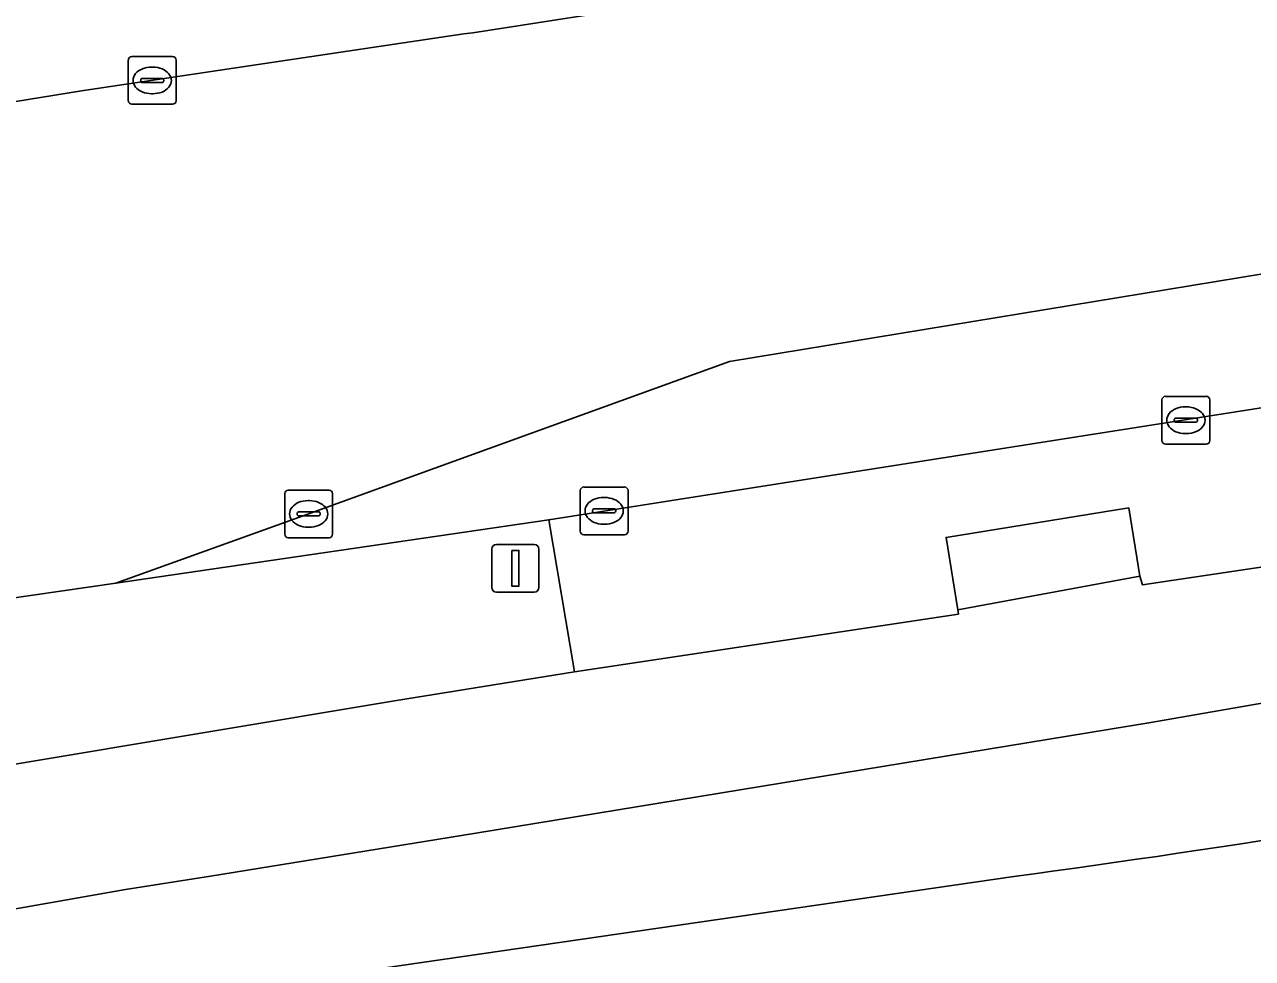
# Model space of a CAD drawing. Extents: x 160203 to 161530, y 379528 to 381797.
# Drawn here: x 160841.23 to 160866.95, y 380854.19 to 380873.75 of the extents above; entities that cross this region are included whole.
import ezdxf

# ---------------------------------------------------------------- set-up
doc = ezdxf.new("R2010")
doc.units = 0
for name, color, linetype in [('IMGEO_Berm_groen', 7, 'Continuous'), ('IMGEO_Kolk', 7, 'Continuous'), ('IMGEO_Lichtmast', 7, 'Continuous'), ('IMGEO_Loofbos', 7, 'Continuous'), ('IMGEO_OVBaan_gesloten', 7, 'Continuous'), ('IMGEO_Rijbaan_lokaal_gesloten', 7, 'Continuous'), ('IMGEO_Rijbaan_lokaal_open', 7, 'Continuous'), ('IMGEO_Voetpad_open', 7, 'Continuous')]:
    doc.layers.add(name, color=color, linetype=linetype)

msp = doc.modelspace()

# ---------------------------------------------------------------- linework, layer by layer
at = {"layer": 'IMGEO_Berm_groen'}
for points in [[(160836.785, 380871.445), (160842.422, 380872.358), (160850.431, 380873.554), (160850.617, 380873.574), (160853.309, 380873.997), (160853.241, 380874.489), (160858.654, 380875.323)], [(160832.996, 380856.914), (160848.977, 380859.584), (160852.745, 380860.193), (160852.208, 380863.376)], [(160852.208, 380863.376), (160843.137, 380862.051), (160840.237, 380861.627), (160833.585, 380860.776)]]:
    msp.add_lwpolyline(points, dxfattribs=at)
at = {"layer": 'IMGEO_Kolk'}
for p, q in [((160843.4, 380872.153), (160843.4, 380873.005)), ((160843.475, 380873.079), (160844.327, 380873.079)), ((160844.401, 380873.005), (160844.401, 380872.153)), ((160843.888, 380872.859), (160843.913, 380872.859)), ((160843.659, 380872.573), (160843.659, 380872.585)), ((160844.097, 380872.536), (160843.699, 380872.536)), ((160843.702, 380872.622), (160844.1, 380872.622)), ((160844.143, 380872.585), (160844.143, 380872.573)), ((160843.911, 380872.299), (160843.886, 380872.299)), ((160844.327, 380872.079), (160843.475, 380872.079)), ((160865.053, 380865.035), (160865.053, 380865.887)), ((160865.128, 380865.961), (160865.98, 380865.961)), ((160865.541, 380865.741), (160865.566, 380865.741)), ((160866.054, 380865.887), (160866.054, 380865.035)), ((160865.355, 380865.504), (160865.753, 380865.504)), ((160865.312, 380865.455), (160865.312, 380865.467)), ((160865.75, 380865.418), (160865.352, 380865.418)), ((160865.796, 380865.467), (160865.796, 380865.455)), ((160865.98, 380864.961), (160865.128, 380864.961)), ((160865.564, 380865.181), (160865.539, 380865.181)), ((160846.752, 380863.998), (160847.604, 380863.998)), ((160852.867, 380863.136), (160852.867, 380863.988)), ((160852.942, 380864.062), (160853.794, 380864.062)), ((160853.868, 380863.988), (160853.868, 380863.136)), ((160846.677, 380863.072), (160846.677, 380863.924)), ((160847.165, 380863.778), (160847.19, 380863.778)), ((160847.678, 380863.924), (160847.678, 380863.072)), ((160853.355, 380863.842), (160853.38, 380863.842)), ((160846.936, 380863.492), (160846.936, 380863.504)), ((160847.374, 380863.455), (160846.976, 380863.455)), ((160846.979, 380863.541), (160847.377, 380863.541)), ((160847.42, 380863.504), (160847.42, 380863.492)), ((160853.126, 380863.556), (160853.126, 380863.568)), ((160853.564, 380863.519), (160853.166, 380863.519)), ((160853.169, 380863.605), (160853.567, 380863.605)), ((160853.61, 380863.568), (160853.61, 380863.556)), ((160847.188, 380863.218), (160847.163, 380863.218)), ((160853.378, 380863.282), (160853.353, 380863.282)), ((160847.604, 380862.998), (160846.752, 380862.998)), ((160853.794, 380863.062), (160852.942, 380863.062))]:
    msp.add_line(p, q, dxfattribs=at)
for points in [[(160843.4, 380872.153), (160843.4, 380873.005)], [(160843.475, 380873.079), (160844.327, 380873.079)], [(160844.401, 380873.005), (160844.401, 380872.153)], [(160844.327, 380872.079), (160843.475, 380872.079)], [(160865.053, 380865.035), (160865.053, 380865.887)], [(160865.128, 380865.961), (160865.98, 380865.961)], [(160866.054, 380865.887), (160866.054, 380865.035)], [(160865.98, 380864.961), (160865.128, 380864.961)], [(160846.752, 380863.998), (160847.604, 380863.998)], [(160852.867, 380863.136), (160852.867, 380863.988)], [(160852.942, 380864.062), (160853.794, 380864.062)], [(160853.868, 380863.988), (160853.868, 380863.136)], [(160846.677, 380863.072), (160846.677, 380863.924)], [(160847.678, 380863.924), (160847.678, 380863.072)], [(160847.604, 380862.998), (160846.752, 380862.998)], [(160853.794, 380863.062), (160852.942, 380863.062)]]:
    msp.add_lwpolyline(points, dxfattribs=at)
for centre, radius, start, end in [((160843.477, 380873.003), 0.0765, 91.552, 178.448), ((160843.477, 380873.003), 0.0765, 91.552, 178.448), ((160844.325, 380873.003), 0.0765, 1.552, 88.448), ((160844.325, 380873.003), 0.0765, 1.552, 88.448), ((160843.699, 380872.582), 0.0403, 85.8775, 175.7526), ((160843.696, 380872.572), 0.0366, 178.938, 274.7102), ((160844.1, 380872.579), 0.043, 264.8664, 352.4533), ((160844.104, 380872.584), 0.0386, 1.7309, 96.639), ((160843.477, 380872.155), 0.0765, 181.552, 268.448), ((160843.477, 380872.155), 0.0765, 181.552, 268.448), ((160844.325, 380872.155), 0.0765, 271.552, 358.448), ((160844.325, 380872.155), 0.0765, 271.552, 358.448), ((160865.13, 380865.885), 0.0765, 91.552, 178.448), ((160865.13, 380865.885), 0.0765, 91.552, 178.448), ((160865.978, 380865.885), 0.0765, 1.552, 88.448), ((160865.978, 380865.885), 0.0765, 1.552, 88.448), ((160865.352, 380865.464), 0.0403, 85.8775, 175.7526), ((160865.757, 380865.466), 0.0386, 1.7309, 96.639), ((160865.349, 380865.454), 0.0366, 178.938, 274.7102), ((160865.753, 380865.461), 0.043, 264.8664, 352.4533), ((160865.13, 380865.037), 0.0765, 181.552, 268.448), ((160865.13, 380865.037), 0.0765, 181.552, 268.448), ((160865.978, 380865.037), 0.0765, 271.552, 358.448), ((160865.978, 380865.037), 0.0765, 271.552, 358.448), ((160846.754, 380863.922), 0.0765, 91.552, 178.448), ((160846.754, 380863.922), 0.0765, 91.552, 178.448), ((160847.602, 380863.922), 0.0765, 1.552, 88.448), ((160847.602, 380863.922), 0.0765, 1.552, 88.448), ((160852.944, 380863.986), 0.0765, 91.552, 178.448), ((160852.944, 380863.986), 0.0765, 91.552, 178.448), ((160853.792, 380863.986), 0.0765, 1.552, 88.448), ((160853.792, 380863.986), 0.0765, 1.552, 88.448), ((160846.976, 380863.501), 0.0403, 85.8775, 175.7526), ((160846.973, 380863.491), 0.0366, 178.938, 274.7102), ((160847.377, 380863.498), 0.043, 264.8664, 352.4533), ((160847.381, 380863.503), 0.0386, 1.7309, 96.639), ((160853.166, 380863.565), 0.0403, 85.8775, 175.7526), ((160853.163, 380863.555), 0.0366, 178.938, 274.7102), ((160853.567, 380863.562), 0.043, 264.8664, 352.4533), ((160853.571, 380863.567), 0.0386, 1.7309, 96.639), ((160846.754, 380863.074), 0.0765, 181.552, 268.448), ((160846.754, 380863.074), 0.0765, 181.552, 268.448), ((160847.602, 380863.074), 0.0765, 271.552, 358.448), ((160847.602, 380863.074), 0.0765, 271.552, 358.448), ((160852.944, 380863.138), 0.0765, 181.552, 268.448), ((160852.944, 380863.138), 0.0765, 181.552, 268.448), ((160853.792, 380863.138), 0.0765, 271.552, 358.448), ((160853.792, 380863.138), 0.0765, 271.552, 358.448)]:
    msp.add_arc(centre, radius, start, end, dxfattribs=at)
for centre, major_axis, ratio, start_param, end_param in [((160843.887, 380872.579), (-0.387, 0.002), 0.722429, 4.712389, 7.853982), ((160843.912, 380872.579), (-0.39, 0.002), 0.717154, 1.570796, 4.712389), ((160865.54, 380865.461), (-0.387, 0.002), 0.722429, 4.712389, 7.853982), ((160865.565, 380865.461), (-0.39, 0.002), 0.717154, 1.570796, 4.712389), ((160847.164, 380863.498), (-0.387, 0.002), 0.722429, 4.712389, 7.853982), ((160847.189, 380863.498), (-0.39, 0.002), 0.717154, 1.570796, 4.712389), ((160853.354, 380863.562), (-0.387, 0.002), 0.722429, 4.712389, 7.853982), ((160853.379, 380863.562), (-0.39, 0.002), 0.717154, 1.570796, 4.712389)]:
    msp.add_ellipse(centre, major_axis=major_axis, ratio=ratio, start_param=start_param, end_param=end_param, dxfattribs=at)
at = {"layer": 'IMGEO_Lichtmast'}
for p, q in [((160851.012, 380861.96), (160851.012, 380862.76)), ((160851.012, 380862.76), (160851.012, 380861.96)), ((160851.112, 380862.86), (160851.902, 380862.86)), ((160851.902, 380862.86), (160851.112, 380862.86)), ((160852.002, 380862.76), (160852.002, 380861.96)), ((160852.002, 380861.96), (160852.002, 380862.76)), ((160851.902, 380861.86), (160851.112, 380861.86)), ((160851.112, 380861.86), (160851.902, 380861.86))]:
    msp.add_line(p, q, dxfattribs=at)
msp.add_lwpolyline([(160851.432, 380862.735), (160851.582, 380862.735), (160851.582, 380861.985), (160851.432, 380861.985), (160851.432, 380862.735)], dxfattribs=at)
for centre, start, end in [((160851.112, 380862.76), 90, 180), ((160851.112, 380862.76), 90, 180), ((160851.902, 380862.76), 0, 90), ((160851.902, 380862.76), 360, 90), ((160851.112, 380861.96), 180, 270), ((160851.112, 380861.96), 180, 270), ((160851.902, 380861.96), 270, 0), ((160851.902, 380861.96), 270, 0)]:
    msp.add_arc(centre, 0.1, start, end, dxfattribs=at)
at = {"layer": 'IMGEO_Loofbos'}
msp.add_lwpolyline([(160861.948, 380855.9), (160840.46, 380852.779), (160836.799, 380851.88)], dxfattribs=at)
msp.add_arc((160819.646, 381165.88), 312.853, 277.77094, 282.85648, dxfattribs=at)
at = {"layer": 'IMGEO_OVBaan_gesloten'}
msp.add_lwpolyline([(160882.6, 380870.578), (160882.497, 380871.051), (160855.996, 380866.692), (160847.14, 380863.485), (160843.137, 380862.051), (160852.208, 380863.376), (160869.665, 380866.119)], close=True, dxfattribs=at)
at = {"layer": 'IMGEO_Rijbaan_lokaal_gesloten'}
for points in [[(160839.825, 380865.637), (160834.989, 380865.003), (160833.585, 380860.776), (160840.237, 380861.627), (160843.137, 380862.051), (160847.14, 380863.485), (160855.996, 380866.692), (160882.497, 380871.051), (160882.6, 380870.578), (160884.793, 380871.339), (160886.332, 380871.616), (160886.981, 380871.728), (160894.008, 380873.027), (160901.965, 380874.532), (160907.28, 380875.551), (160910.051, 380876.077), (160916.804, 380877.421), (160925.348, 380879.101)], [(160854.745, 380874.223), (160853.309, 380873.997), (160850.617, 380873.574), (160850.431, 380873.554), (160842.422, 380872.358), (160836.785, 380871.445), (160836.337, 380871.39), (160835.442, 380868.113), (160839.487, 380868.647)]]:
    msp.add_lwpolyline(points, dxfattribs=at)
at = {"layer": 'IMGEO_Rijbaan_lokaal_open'}
for points in [[(160843.34, 380855.63), (160845.122, 380855.913), (160850.637, 380856.804), (160864.818, 380859.13), (160877.937, 380861.414), (160895.074, 380865.051), (160920.061, 380871.748)], [(160872.74, 380863.263), (160868.109, 380862.53), (160864.643, 380862.014), (160864.589, 380862.191), (160860.777, 380861.488), (160860.788, 380861.399), (160852.745, 380860.193), (160848.977, 380859.584), (160832.996, 380856.914)], [(160836.91, 380854.498), (160843.34, 380855.63)]]:
    msp.add_lwpolyline(points, dxfattribs=at)
msp.add_lwpolyline([(160860.532, 380863.007), (160864.358, 380863.625), (160864.589, 380862.191), (160864.643, 380862.014), (160868.109, 380862.53), (160867.842, 380864.128), (160869.918, 380864.469), (160869.665, 380866.119), (160852.208, 380863.376), (160852.745, 380860.193), (160860.788, 380861.399), (160860.777, 380861.488)], close=True, dxfattribs=at)
at = {"layer": 'IMGEO_Voetpad_open'}
for points in [[(160920.061, 380871.748), (160895.074, 380865.051), (160877.937, 380861.414), (160864.818, 380859.13), (160850.637, 380856.804), (160845.122, 380855.913), (160843.34, 380855.63), (160836.91, 380854.498)], [(160836.799, 380851.88), (160840.46, 380852.779), (160861.948, 380855.9)]]:
    msp.add_lwpolyline(points, dxfattribs=at)
msp.add_lwpolyline([(160864.589, 380862.191), (160864.358, 380863.625), (160860.532, 380863.007), (160860.777, 380861.488)], close=True, dxfattribs=at)
msp.add_arc((160819.646, 381165.88), 312.853, 277.77094, 282.85648, dxfattribs=at)

doc.saveas('drawing.dxf')
